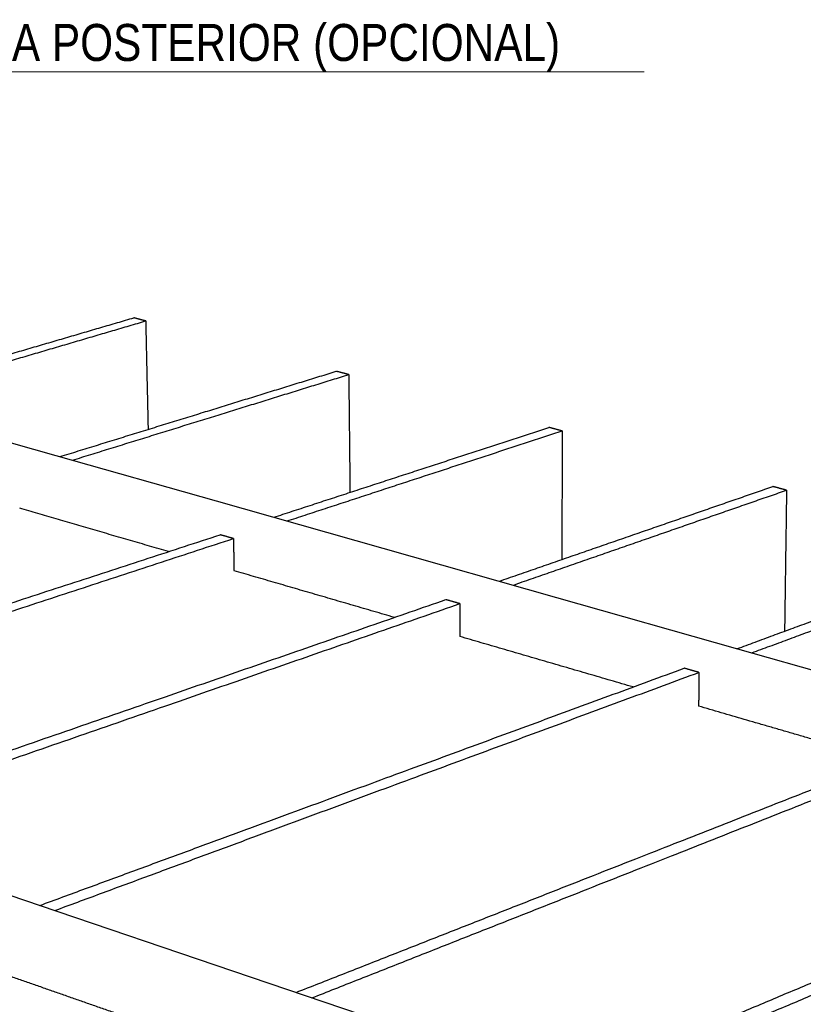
# Model space of a CAD drawing. Header units: millimetres. Extents: x 2538 to 24562, y 4449 to 23795.
# Tile 274 of 280: x 22045 to 22257, y 22542 to 22808. Entities that reach past the tile are written whole.
import ezdxf
from ezdxf import colors
from ezdxf.entities.mleader import LeaderData, LeaderLine
from ezdxf.math import Vec2, Vec3

# ---------------------------------------------------------------- set-up
doc = ezdxf.new("R2010")
doc.units = ezdxf.units.MM
doc.layers.add('HD021_Text', color=2, linetype='Continuous', lineweight=9)
doc.layers.add('Make2D$Visible$Curves', color=7, linetype='Continuous', true_color=0x000000)
doc.styles.add('Arial Narrow', font='ARIALN.TTF')

msp = doc.modelspace()

# ---------------------------------------------------------------- linework, layer by layer
at = {"layer": 'Make2D$Visible$Curves', "color": 7, "lineweight": -3}
for points in [[(21918.01, 22729.39), (21934.14, 22724.82), (21972.83, 22713.85), (22012.99, 22702.46), (22054.7, 22690.64), (22098.07, 22678.34), (22143.18, 22665.55), (22190.15, 22652.23), (22239.09, 22638.36), (22290.14, 22623.89), (22343.42, 22608.78), (22399.09, 22593), (22457.31, 22576.49), (22518.26, 22559.21), (22582.15, 22541.1), (22649.18, 22522.09), (22660.77, 22518.81)], [(21725.04, 22679.44), (21744.84, 22672.71), (21783.18, 22659.69), (21823.1, 22646.13), (21864.73, 22631.99), (21908.15, 22617.25), (21953.5, 22601.84), (22000.9, 22585.75), (22050.49, 22568.9), (22102.44, 22551.26), (22156.91, 22532.76), (22214.1, 22513.33), (22274.2, 22492.92), (22305.42, 22482.32), (22337.46, 22471.44), (22370.34, 22460.27), (22404.12, 22448.8), (22438.81, 22437.02), (22468.01, 22427.1)]]:
    msp.add_lwpolyline(points, dxfattribs=at)
for points, weights in [([(22000.88, 22705.9), (22039.03, 22717.08), (22075.79, 22727.86)], [493.025271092, 502.279000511, 511.532729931]), ([(22079, 22727.01), (22077.39, 22727.43), (22075.79, 22727.86)], [510.792525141, 511.162627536, 511.532729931]), ([(22004.1, 22704.98), (22042.24, 22716.2), (22079, 22727.01)], [492.284707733, 501.538616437, 510.792525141]), ([(22079, 22727.01), (22079.32, 22712.3), (22079.65, 22697.68)], [510.792525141, 512.357052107, 513.921579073]), ([(22055.83, 22690.32), (22093.89, 22702.08), (22130.55, 22713.4)], [480.688220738, 489.942102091, 499.195983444]), ([(22059.22, 22689.36), (22097.28, 22701.15), (22133.92, 22712.51)], [479.948254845, 489.20201675, 498.455778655]), ([(22133.92, 22712.51), (22132.23, 22712.95), (22130.55, 22713.4)], [498.455778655, 498.82588105, 499.195983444]), ([(22133.92, 22712.51), (22134.09, 22696.52), (22134.26, 22680.64)], [498.455778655, 500.120359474, 501.784940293]), ([(22113.67, 22673.92), (22151.6, 22686.3), (22188.08, 22698.21)], [468.35166939, 477.605453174, 486.859236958]), ([(22117.24, 22672.91), (22155.16, 22685.33), (22191.63, 22697.27)], [467.611610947, 476.865321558, 486.119032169]), ([(22191.63, 22697.27), (22189.86, 22697.74), (22188.08, 22698.21)], [486.119032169, 486.489134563, 486.859236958]), ([(22191.63, 22697.27), (22191.61, 22679.82), (22191.59, 22662.5)], [486.119032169, 487.89728118, 489.675530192]), ([(22174.64, 22656.63), (22212.36, 22669.68), (22248.61, 22682.23)], [456.014727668, 465.26860907, 474.522490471]), ([(22178.41, 22655.56), (22216.11, 22668.66), (22252.34, 22681.24)], [455.274749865, 464.528517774, 473.782285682]), ([(22252.34, 22681.24), (22250.48, 22681.74), (22248.61, 22682.23)], [473.782285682, 474.152388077, 474.522490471]), ([(22252.34, 22681.24), (22252.08, 22662.09), (22251.81, 22643.1)], [473.782285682, 475.690996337, 477.599706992]), ([(22085.19, 22664.62), (22064.87, 22670.54), (22044.92, 22676.35)], [468.712842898, 473.032226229, 477.351609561]), ([(21923.79, 22611.94), (22015.21, 22641.78), (22099.16, 22669.18)], [426.937200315, 445.921567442, 464.90593457]), ([(22102.73, 22668.16), (22100.95, 22668.67), (22099.16, 22669.18)], [464.165729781, 464.535832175, 464.90593457]), ([(21927.37, 22610.72), (22018.79, 22640.66), (22102.73, 22668.16)], [426.197244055, 445.181486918, 464.165729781]), ([(22102.73, 22668.16), (22102.81, 22663.81), (22102.89, 22659.46)], [464.165729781, 464.590331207, 465.014932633]), ([(22239, 22638.38), (22276.44, 22652.16), (22312.37, 22665.39)], [443.678161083, 452.931952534, 462.185743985]), ([(22242.98, 22637.26), (22280.39, 22651.08), (22316.3, 22664.36)], [442.937798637, 452.191668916, 461.445539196]), ([(22146.29, 22646.82), (22124.38, 22653.2), (22102.89, 22659.46)], [456.187266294, 460.600991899, 465.014717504]), ([(21985.2, 22591.08), (22076.53, 22622.68), (22160.2, 22651.64)], [414.600806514, 433.584997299, 452.569188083]), ([(21989, 22589.79), (22080.32, 22621.5), (22163.97, 22650.55)], [413.860241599, 432.844612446, 451.828983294]), ([(22163.97, 22650.55), (22162.09, 22651.09), (22160.2, 22651.64)], [451.828983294, 452.199085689, 452.569188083]), ([(22163.97, 22650.55), (22163.99, 22646.1), (22164.01, 22641.66)], [451.828983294, 452.25358472, 452.678186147]), ([(22210.84, 22628.02), (22187.19, 22634.9), (22164.01, 22641.66)], [443.661348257, 448.169769, 452.678189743]), ([(22050.38, 22568.94), (22141.45, 22602.47), (22224.66, 22633.1)], [402.263753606, 421.248097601, 440.232441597]), ([(22054.42, 22567.57), (22145.46, 22601.22), (22228.65, 22631.96)], [401.523790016, 420.508013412, 439.492236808]), ([(22228.65, 22631.96), (22226.65, 22632.53), (22224.66, 22633.1)], [439.492236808, 439.862339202, 440.232441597]), ([(22228.65, 22631.96), (22228.61, 22627.4), (22228.56, 22622.85)], [439.492236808, 439.916838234, 440.34143966]), ([(22279.14, 22608.12), (22253.58, 22615.56), (22228.56, 22622.85)], [431.135430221, 435.738523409, 440.341616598]), ([(22119.68, 22545.4), (22210.28, 22581.04), (22292.84, 22613.51)], [389.927187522, 408.911441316, 427.895695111]), ([(22123.98, 22543.94), (22214.54, 22579.71), (22297.06, 22612.29)], [389.186950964, 408.171220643, 427.155490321]), ([(22193.51, 22520.33), (22283.4, 22558.27), (22365.07, 22592.74)], [377.59032186, 396.574635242, 415.558948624]), ([(22198.09, 22518.77), (22287.93, 22556.86), (22369.54, 22591.46)], [376.850032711, 395.834388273, 414.818743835]), ([(22089.15, 22533.4), (22063.13, 22542.49), (22037.72, 22551.38)], [389.807692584, 394.410650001, 399.013607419])]:
    msp.add_rational_spline(points, weights, degree=2, dxfattribs=at)

# ---------------------------------------------------------------- leaders
at = {"layer": 'HD021_Text'}
ml = msp.add_multileader_mtext('Standard', dxfattribs=at)
ml.set_content('TAPA POSTERIOR (OPCIONAL)', color=5, style='Arial Narrow')
ml.set_leader_properties(color=5, linetype='ByLayer', lineweight=15)
ml.build(insert=Vec2(0, 0))
ml.multileader.update_dxf_attribs({"text_left_attachment_type": 6, "text_right_attachment_type": 6, "dogleg_length": 0.1, "arrow_head_size": 10, "scale": 5})
ctx = ml.context
ctx.base_point, ctx.scale, ctx.char_height, ctx.arrow_head_size, ctx.landing_gap_size, ctx.plane_origin = Vec3(22006.49, 22794.38), 5, 10, 10, 15, Vec3(22077.98, 22767.74)
ctx.left_attachment, ctx.right_attachment, ctx.text_align_type = 6, 6, 2
notes = []
notes.append((ctx, [(1, (1, 1, 0), (21997.2, 22794.38), (1, 0), 9.29, [(1, [(21957.71, 22751.27)], 0, [])])]))
ctx.mtext.insert, ctx.mtext.width, ctx.mtext.alignment, ctx.mtext.flow_direction = Vec3(22191.1, 22807.32), 287.8579, 3, 5
ml = msp.add_multileader_mtext('Standard', dxfattribs=at)
ml.set_content('UNICANAL DE SUJECIÓN', color=5, style='Arial Narrow')
ml.set_leader_properties(color=5, linetype='ByLayer', lineweight=15)
ml.build(insert=Vec2(0, 0))
ml.multileader.update_dxf_attribs({"text_left_attachment_type": 6, "text_right_attachment_type": 6, "dogleg_length": 0.1, "arrow_head_size": 10, "scale": 5})
ctx = ml.context
ctx.base_point, ctx.scale, ctx.char_height, ctx.arrow_head_size, ctx.landing_gap_size, ctx.plane_origin = Vec3(22512.19, 22662.05), 5, 10, 10, 15, Vec3(22549.07, 22592.67)
ctx.left_attachment, ctx.right_attachment, ctx.text_align_type = 6, 6, 2
notes.append((ctx, [(1, (1, 1, 0), (22502.9, 22662.05), (1, 0), 9.29, [(1, [(22428.79, 22576.19)], 0, [])])]))
ctx.mtext.insert, ctx.mtext.width, ctx.mtext.alignment, ctx.mtext.flow_direction = Vec3(22663.45, 22674.05), 287.8579, 3, 5
for ctx, leaders in notes:
    for number, flags, end, landing, length, lines in leaders:
        leader = LeaderData()
        leader.index, (leader.has_last_leader_line, leader.has_dogleg_vector, leader.attachment_direction) = number, flags
        leader.last_leader_point, leader.dogleg_vector, leader.dogleg_length = Vec3(end), Vec3(landing), length
        for number, points, colour, breaks in lines:
            line = LeaderLine()
            line.index, line.vertices, line.color, line.breaks = number, Vec3.list(points), colors.encode_raw_color(colour), breaks
            leader.lines.append(line)
        ctx.leaders.append(leader)

doc.saveas('drawing.dxf')
